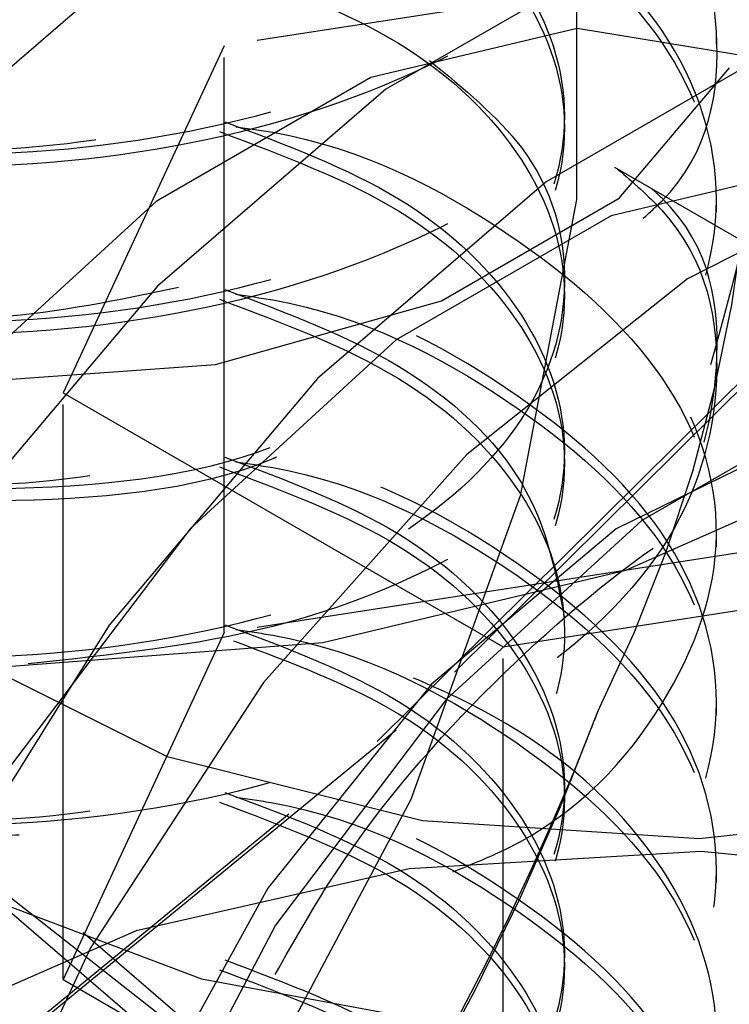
# Model space of a CAD drawing. Header units: inches. Extents: x 1907 to 2452, y -210 to -54.
# Tile 340 of 656: x 1994 to 1994.124, y -192.15 to -191.979. Entities that reach past the tile are written whole.
import ezdxf

# ---------------------------------------------------------------- set-up
doc = ezdxf.new("R2010")
doc.units = ezdxf.units.IN
doc.header["$LTSCALE"] = 0.5
doc.header["$MEASUREMENT"] = 0
doc.linetypes.add('HIDDEN', pattern=[0.22499999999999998, 0.15, -0.075])
doc.layers.add('SID-M-H', color=4, linetype='HIDDEN')

msp = doc.modelspace()

# ---------------------------------------------------------------- linework, layer by layer
at = {"layer": 'SID-M-H'}
for p, q in [((1994.190458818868, -192.0543045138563), (1993.946868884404, -191.9136830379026)), ((1994.097182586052, -191.9626003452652), (1994.097182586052, -192.0098744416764)), ((1994.02227386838, -191.9665950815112), (1993.982525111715, -192.0008549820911)), ((1994.140467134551, -191.9669449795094), (1994.035902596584, -191.9831194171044)), ((1994.104970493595, -191.9670684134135), (1994.06403214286, -191.9907016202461)), ((1994.097270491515, -191.9800921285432), (1994.061423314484, -191.9886315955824)), ((1994.128700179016, -191.9852727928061), (1994.097270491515, -191.9800921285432)), ((1994.121498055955, -191.982833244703), (1994.121498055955, -191.9807068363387)), ((1994.035902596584, -191.9831194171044), (1994.007884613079, -192.0434832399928)), ((1994.035902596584, -192.0851870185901), (1994.035902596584, -191.9831194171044)), ((1994.132809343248, -191.9831394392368), (1994.091870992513, -192.0067726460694)), ((1994.104587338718, -192.0096568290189), (1994.123789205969, -191.9869820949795)), ((1994.061423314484, -191.9886315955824), (1994.024062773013, -192.0101993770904)), ((1994.06403214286, -191.9907016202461), (1994.024283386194, -192.0249615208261)), ((1994.139028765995, -192.0041986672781), (1994.103181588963, -192.0127381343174)), ((1994.155471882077, -192.0039602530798), (1994.116470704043, -192.0236416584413)), ((1994.091870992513, -192.0067726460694), (1994.052122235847, -192.0410325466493)), ((1994.024062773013, -192.0101993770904), (1993.988215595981, -192.0430481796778)), ((1994.073672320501, -192.0275036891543), (1994.104587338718, -192.0096568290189)), ((1994.097182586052, -192.0098744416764), (1994.087385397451, -192.0614306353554)), ((1994.121498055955, -192.0119954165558), (1994.121498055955, -192.0098690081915)), ((1994.103181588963, -192.0127381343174), (1994.065821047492, -192.0343059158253)), ((1994.146957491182, -192.0216799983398), (1994.065790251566, -192.1021704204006)), ((1994.06250204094, -192.104142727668), (1994.14350018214, -192.0238199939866)), ((1994.116470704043, -192.0236416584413), (1994.078084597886, -192.0542572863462)), ((1994.024283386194, -192.0249615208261), (1993.988034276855, -192.0678570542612)), ((1994.034394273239, -192.0385886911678), (1994.073672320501, -192.0275036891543)), ((1994.065821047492, -192.0343059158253), (1994.029973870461, -192.0671547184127)), ((1993.991009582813, -192.0417106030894), (1994.034394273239, -192.0385886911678)), ((1994.121498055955, -192.0411575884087), (1994.121498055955, -192.0390311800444)), ((1994.052122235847, -192.0410325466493), (1994.015873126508, -192.0839280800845)), ((1994.007884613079, -192.0434832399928), (1994.084431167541, -192.0876726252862)), ((1994.007884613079, -192.1455508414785), (1994.007884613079, -192.0434832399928)), ((1994.143964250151, -192.0452435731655), (1994.108554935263, -192.0656849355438)), ((1994.136925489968, -192.0510461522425), (1994.104083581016, -192.0671633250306)), ((1994.078084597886, -192.0542572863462), (1994.042725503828, -192.0938834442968)), ((1994.105748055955, -192.0743432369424), (1994.151000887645, -192.0542976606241)), ((1994.087385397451, -192.0614306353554), (1994.068360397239, -192.1142726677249)), ((1994.029973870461, -192.0671547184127), (1993.99854418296, -192.1086233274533)), ((1994.104083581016, -192.0671633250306), (1994.071975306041, -192.0941617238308)), ((1994.108554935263, -192.0656849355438), (1994.074579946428, -192.0968181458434)), ((1994.121498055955, -192.0703197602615), (1994.121498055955, -192.0681933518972)), ((1994.140467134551, -192.0690125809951), (1994.035902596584, -192.0851870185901)), ((1994.084431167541, -192.0876726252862), (1994.188995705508, -192.0714981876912)), ((1994.05305001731, -192.0869444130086), (1994.105748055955, -192.0743432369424)), ((1994.015873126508, -192.0839280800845), (1993.985230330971, -192.1329663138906)), ((1994.035902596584, -192.0851870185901), (1994.007884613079, -192.1455508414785)), ((1993.996498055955, -192.0912424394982), (1994.05305001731, -192.0869444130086)), ((1994.084431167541, -192.1897402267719), (1994.084431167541, -192.0876726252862)), ((1993.989278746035, -192.0884993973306), (1994.025993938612, -192.1067393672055)), ((1994.043647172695, -192.1665851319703), (1993.947977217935, -192.0915916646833)), ((1994.042725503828, -192.0938834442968), (1994.012615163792, -192.1400302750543)), ((1994.071975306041, -192.0941617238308), (1994.043453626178, -192.1296424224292)), ((1994.074579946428, -192.0968181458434), (1994.044791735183, -192.1361209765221)), ((1994.121498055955, -192.0994819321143), (1994.121498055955, -192.09735552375)), ((1994.065790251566, -192.1021704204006), (1993.972937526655, -192.178334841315)), ((1993.969842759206, -192.1801484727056), (1994.06250204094, -192.104142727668)), ((1994.025993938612, -192.1067393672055), (1994.070391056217, -192.117921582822)), ((1994.068360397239, -192.1142726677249), (1994.041213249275, -192.1653295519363)), ((1994.118525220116, -192.1210524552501), (1994.166119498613, -192.115853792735)), ((1994.070391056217, -192.117921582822), (1994.118525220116, -192.1210524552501)), ((1994.118850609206, -192.1232656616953), (1994.068055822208, -192.1262801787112)), ((1994.169170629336, -192.1282742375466), (1994.118850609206, -192.1232656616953)), ((1994.087202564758, -192.2026046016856), (1993.99721006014, -192.1253044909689)), ((1994.068055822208, -192.1262801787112), (1994.020553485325, -192.1370942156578)), ((1994.121498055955, -192.1286441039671), (1994.121498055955, -192.1265176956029)), ((1993.989223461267, -192.1293053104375), (1994.031921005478, -192.1454724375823)), ((1993.994064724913, -192.1298313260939), (1994.083869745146, -192.2069703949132)), ((1994.043453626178, -192.1296424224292), (1994.02105281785, -192.1704528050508)), ((1994.020553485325, -192.1370942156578), (1993.979866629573, -192.1549057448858)), ((1994.044791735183, -192.1361209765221), (1994.021603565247, -192.1804093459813)), ((1994.012615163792, -192.1400302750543), (1993.989645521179, -192.1897982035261)), ((1994.007884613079, -192.1455508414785), (1994.084431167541, -192.1897402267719)), ((1994.031921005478, -192.1454724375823), (1994.080590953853, -192.1543898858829))]:
    msp.add_line(p, q, dxfattribs=at)
for centre, radius, start, end in [((1993.871156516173, -191.9841123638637), 0.2568170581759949, 333.4364295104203, 26.5635704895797), ((1993.695760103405, -191.9496917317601), 0.4317284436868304, 302.6379705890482, 339.772886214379)]:
    msp.add_arc(centre, radius, start, end, dxfattribs=at)
for points, knots in [([(1993.941127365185, -191.8783313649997), (1993.929474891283, -191.8816419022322), (1993.903510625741, -191.889018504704), (1993.878174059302, -191.9106302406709), (1993.868198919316, -191.9369159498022), (1993.878018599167, -191.9634874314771), (1993.905805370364, -191.9856688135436), (1993.947418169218, -191.9999001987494), (1993.996497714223, -192.0037126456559), (1994.045579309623, -191.9962532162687), (1994.087185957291, -191.9783851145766), (1994.114995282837, -191.9525259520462), (1994.124730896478, -191.9224306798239), (1994.115069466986, -191.8920462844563), (1994.086889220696, -191.8670544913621), (1994.058493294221, -191.8521855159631), (1994.040541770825, -191.8496448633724), (1994.038629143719, -191.8493741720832)], [0, 0, 0, 0, 0.0584340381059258, 0.1302038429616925, 0.2019736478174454, 0.2737434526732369, 0.3455132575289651, 0.4172830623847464, 0.4890528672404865, 0.5608226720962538, 0.6325924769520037, 0.7043622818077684, 0.7761320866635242, 0.847901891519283, 0.9196716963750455, 0.9914415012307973, 1, 1, 1, 1]), ([(1994.037919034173, -191.8513919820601), (1994.040071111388, -191.8516939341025), (1994.058272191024, -191.8542476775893), (1994.086898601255, -191.8691640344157), (1994.115066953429, -191.8941772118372), (1994.124731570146, -191.9245558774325), (1994.114995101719, -191.9546526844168), (1994.087186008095, -191.9805114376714), (1994.045579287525, -191.9983796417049), (1993.996497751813, -192.005839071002), (1993.947418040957, -192.0020265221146), (1993.905805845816, -191.9877955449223), (1993.878016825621, -191.9656126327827), (1993.86820553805, -191.9390468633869), (1993.878149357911, -191.9127398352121), (1993.904089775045, -191.8907844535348), (1993.930885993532, -191.8832194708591), (1993.943343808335, -191.879702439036)], [0, 0, 0, 0, 0.009576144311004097, 0.080989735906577, 0.1524033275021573, 0.2238169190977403, 0.2952305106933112, 0.3666441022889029, 0.4380576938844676, 0.5094712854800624, 0.5808848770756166, 0.6522984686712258, 0.7237120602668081, 0.7951256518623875, 0.8665392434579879, 0.9379528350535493, 1, 1, 1, 1]), ([(1993.941127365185, -191.9074935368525), (1993.929474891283, -191.910804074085), (1993.903510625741, -191.9181806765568), (1993.878174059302, -191.9397924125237), (1993.868198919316, -191.966078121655), (1993.878018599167, -191.99264960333), (1993.905805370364, -192.0148309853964), (1993.947418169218, -192.0290623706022), (1993.996497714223, -192.0328748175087), (1994.045579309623, -192.0254153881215), (1994.087185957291, -192.0075472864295), (1994.114995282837, -191.9816881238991), (1994.124730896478, -191.9515928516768), (1994.115069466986, -191.9212084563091), (1994.086889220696, -191.8962166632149), (1994.058493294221, -191.8813476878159), (1994.040541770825, -191.8788070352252), (1994.038629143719, -191.878536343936)], [0, 0, 0, 0, 0.05843403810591, 0.1302038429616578, 0.2019736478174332, 0.2737434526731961, 0.3455132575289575, 0.4172830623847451, 0.4890528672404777, 0.5608226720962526, 0.6325924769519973, 0.7043622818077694, 0.7761320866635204, 0.8479018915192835, 0.9196716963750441, 0.9914415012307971, 1, 1, 1, 1]), ([(1994.037919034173, -191.880554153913), (1994.040071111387, -191.8808561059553), (1994.058272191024, -191.8834098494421), (1994.08689860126, -191.8983262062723), (1994.115066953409, -191.9233393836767), (1994.124731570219, -191.9537180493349), (1994.114995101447, -191.9838148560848), (1994.087186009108, -192.0096736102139), (1994.045579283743, -192.0275418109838), (1993.996497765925, -192.0350012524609), (1993.947417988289, -192.0311886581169), (1993.905806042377, -192.0169578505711), (1993.878016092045, -191.9947743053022), (1993.868208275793, -191.9682108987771), (1993.878139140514, -191.941895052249), (1993.904340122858, -191.9197903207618), (1993.931496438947, -191.912143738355), (1993.944303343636, -191.9085376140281)], [0, 0, 0, 0, 0.009559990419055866, 0.08085311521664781, 0.1521462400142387, 0.2234393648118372, 0.2947324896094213, 0.3660256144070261, 0.4373187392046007, 0.5086118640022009, 0.5799049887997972, 0.6511981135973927, 0.7224912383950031, 0.7937843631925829, 0.8650774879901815, 0.9363706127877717, 1, 1, 1, 1]), ([(1994.035059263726, -191.8792880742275), (1994.046107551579, -191.8834309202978), (1994.068500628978, -191.8918277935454), (1994.089867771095, -191.9128992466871), (1994.097666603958, -191.9369358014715), (1994.089940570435, -191.9611390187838), (1994.068021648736, -191.98189566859), (1994.035205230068, -191.9963785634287), (1993.996497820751, -192.0026449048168), (1993.957791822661, -192.0000243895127), (1993.924971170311, -191.9891839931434), (1993.903067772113, -191.9720831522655), (1993.895283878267, -191.9514858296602), (1993.903298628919, -191.9312415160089), (1993.92091862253, -191.9158202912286), (1993.938191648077, -191.910924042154), (1993.944303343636, -191.9091916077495)], [0, 0, 0, 0, 0.07202371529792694, 0.1459803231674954, 0.2199369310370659, 0.2938935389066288, 0.3678501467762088, 0.4418067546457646, 0.5157633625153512, 0.5897199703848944, 0.6636765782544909, 0.7376331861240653, 0.8115897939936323, 0.8855464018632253, 0.959503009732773, 1, 1, 1, 1]), ([(1993.961669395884, -192.0186033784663), (1993.963048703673, -192.0151043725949), (1993.982691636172, -191.9652744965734), (1994.010758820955, -191.9215342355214), (1994.036855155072, -191.8808653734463)], [0, 0, 0, 0, 0.07021903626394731, 1, 1, 1, 1]), ([(1994.035059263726, -191.8814144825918), (1994.046108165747, -191.8855580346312), (1994.068502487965, -191.893956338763), (1994.089860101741, -191.9150168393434), (1994.097695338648, -191.9390952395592), (1994.08983330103, -191.9631421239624), (1994.069246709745, -191.9836602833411), (1994.047925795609, -191.9917177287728), (1994.037919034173, -191.9954994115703)], [0, 0, 0, 0, 0.1662363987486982, 0.3369340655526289, 0.5076317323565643, 0.678329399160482, 0.8490270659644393, 0.9999999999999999, 0.9999999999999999, 0.9999999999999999, 0.9999999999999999]), ([(1994.10878844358, -192.0131191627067), (1994.109885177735, -192.0121368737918), (1994.120284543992, -192.00282269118), (1994.123693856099, -191.9804039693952), (1994.115348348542, -191.9504650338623), (1994.086810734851, -191.9253522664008), (1994.058495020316, -191.9105104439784), (1994.040541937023, -191.9079692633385), (1994.038629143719, -191.9076985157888)], [0, 0, 0, 0, 0.02782417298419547, 0.2638321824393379, 0.4998401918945, 0.7358482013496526, 0.9718562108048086, 1, 1, 1, 1]), ([(1994.035059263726, -191.9092789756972), (1994.038177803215, -191.909702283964), (1994.057381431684, -191.9123089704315), (1994.086998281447, -191.927439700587), (1994.114826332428, -191.9524666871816), (1994.125507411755, -191.9828212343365), (1994.116608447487, -192.0020573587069), (1994.112213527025, -192.011557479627)], [0, 0, 0, 0, 0.04649734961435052, 0.2863256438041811, 0.526153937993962, 0.7659822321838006, 1, 1, 1, 1]), ([(1993.941127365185, -191.9658178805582), (1993.929474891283, -191.9691284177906), (1993.903510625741, -191.9765050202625), (1993.878174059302, -191.9981167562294), (1993.868198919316, -192.0244024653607), (1993.878018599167, -192.0509739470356), (1993.905805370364, -192.073155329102), (1993.947418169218, -192.0873867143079), (1993.996497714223, -192.0911991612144), (1994.045579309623, -192.0837397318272), (1994.087185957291, -192.0658716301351), (1994.114995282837, -192.0400124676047), (1994.124730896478, -192.0099171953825), (1994.115069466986, -191.9795328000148), (1994.086889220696, -191.9545410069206), (1994.058493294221, -191.9396720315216), (1994.040541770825, -191.9371313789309), (1994.038629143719, -191.9368606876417)], [0, 0, 0, 0, 0.05843403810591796, 0.1302038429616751, 0.2019736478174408, 0.2737434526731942, 0.3455132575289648, 0.4172830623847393, 0.4890528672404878, 0.5608226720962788, 0.6325924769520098, 0.7043622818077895, 0.7761320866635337, 0.847901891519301, 0.9196716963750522, 0.991441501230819, 1, 1, 1, 1]), ([(1993.941127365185, -191.9366557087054), (1993.929474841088, -191.9399661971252), (1993.903510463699, -191.9473426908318), (1993.878174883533, -191.9689553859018), (1993.868195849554, -191.9952373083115), (1993.878030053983, -192.021822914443), (1993.905762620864, -192.0439515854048), (1993.947577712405, -192.0583796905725), (1993.995902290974, -192.0614579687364), (1994.032852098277, -192.0580979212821), (1994.048027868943, -192.051284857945), (1994.049843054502, -192.0504699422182)], [0, 0, 0, 0, 0.102412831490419, 0.2281982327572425, 0.3539836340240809, 0.479769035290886, 0.6055544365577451, 0.7313398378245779, 0.8571252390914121, 0.9829106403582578, 1, 1, 1, 1]), ([(1994.045015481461, -192.0546754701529), (1994.044788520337, -192.0547737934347), (1994.031065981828, -192.0607186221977), (1993.995777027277, -192.0634436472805), (1993.947611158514, -192.0605437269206), (1993.905754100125, -192.0460682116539), (1993.878030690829, -192.0239508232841), (1993.868201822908, -191.9973674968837), (1993.878150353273, -191.9710651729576), (1993.904089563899, -191.9491085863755), (1993.930885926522, -191.9415437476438), (1993.943343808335, -191.9380267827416)], [0, 0, 0, 0, 0.002132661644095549, 0.1289451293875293, 0.255757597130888, 0.3825700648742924, 0.5093825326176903, 0.6361950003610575, 0.7630074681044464, 0.8898199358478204, 1, 1, 1, 1]), ([(1994.027957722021, -192.0251935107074), (1994.017538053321, -192.0273745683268), (1993.994623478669, -192.03217107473), (1993.957714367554, -192.0290398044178), (1993.924992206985, -192.0183856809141), (1993.903061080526, -192.0012340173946), (1993.895289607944, -191.98065371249), (1993.903282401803, -191.9603921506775), (1993.921182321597, -191.944827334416), (1993.938829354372, -191.9398509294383), (1993.945298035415, -191.9380267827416)], [0, 0, 0, 0, 0.1124995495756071, 0.2474051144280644, 0.3823106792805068, 0.5172162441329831, 0.6521218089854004, 0.7870273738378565, 0.9219329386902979, 1, 1, 1, 1]), ([(1994.035995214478, -191.9380267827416), (1994.046702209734, -191.9420514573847), (1994.068744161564, -191.950336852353), (1994.089858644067, -191.9712298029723), (1994.097669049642, -191.9952584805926), (1994.089939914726, -192.0194638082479), (1994.068021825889, -192.0402198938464), (1994.035205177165, -192.0547029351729), (1993.996497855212, -192.0609692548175), (1993.957791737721, -192.0583486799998), (1993.924971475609, -192.0475085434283), (1993.90306663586, -192.0304067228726), (1993.89528811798, -192.0098130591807), (1993.903282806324, -191.9895550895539), (1993.921182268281, -191.9739894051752), (1993.93882934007, -191.9690130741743), (1993.945298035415, -191.9671889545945)], [0, 0, 0, 0, 0.06984989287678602, 0.1437964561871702, 0.2177430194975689, 0.2916895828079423, 0.3656361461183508, 0.4395827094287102, 0.5135292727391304, 0.5874758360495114, 0.6614223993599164, 0.7353689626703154, 0.8093155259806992, 0.8832620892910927, 0.9572086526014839, 1, 1, 1, 1]), ([(1994.037919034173, -191.9388784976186), (1994.040071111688, -191.9391804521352), (1994.058272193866, -191.9417342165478), (1994.086898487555, -191.9566496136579), (1994.1150673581, -191.9816670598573), (1994.12473006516, -192.0120299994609), (1994.115000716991, -192.0421854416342), (1994.087165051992, -192.0678253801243), (1994.047184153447, -192.0858229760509), (1994.016311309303, -192.0890978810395), (1994.001776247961, -192.0906397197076)], [0, 0, 0, 0, 0.01909152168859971, 0.1614655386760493, 0.3038395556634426, 0.4462135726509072, 0.5885875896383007, 0.7309616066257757, 0.8733356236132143, 1, 1, 1, 1]), ([(1994.035059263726, -191.9397388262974), (1994.046108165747, -191.9438823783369), (1994.068502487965, -191.9522806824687), (1994.089860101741, -191.973341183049), (1994.097695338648, -191.9974195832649), (1994.08983330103, -192.021466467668), (1994.069246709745, -192.0419846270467), (1994.047925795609, -192.0500420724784), (1994.037919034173, -192.0538237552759)], [0, 0, 0, 0, 0.1662363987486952, 0.336934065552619, 0.5076317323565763, 0.6783293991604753, 0.8490270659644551, 1, 1, 1, 1]), ([(1994.140517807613, -191.9407085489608), (1994.136158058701, -191.9676099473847), (1994.127358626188, -192.0219059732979), (1994.109748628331, -192.0731192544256), (1994.100863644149, -192.0989585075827)], [0, 0, 0, 0, 0.4954579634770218, 1, 1, 1, 1]), ([(1994.035059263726, -191.9689009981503), (1994.046108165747, -191.9730445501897), (1994.068502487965, -191.9814428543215), (1994.089860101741, -192.0025033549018), (1994.097695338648, -192.0265817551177), (1994.08983330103, -192.0506286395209), (1994.069246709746, -192.0711467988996), (1994.047925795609, -192.0792042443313), (1994.037919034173, -192.0829859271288)], [0, 0, 0, 0, 0.166236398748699, 0.3369340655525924, 0.5076317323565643, 0.6783293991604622, 0.8490270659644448, 1, 1, 1, 1]), ([(1994.071611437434, -191.9856953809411), (1994.077547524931, -191.9905642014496), (1994.091429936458, -192.0019506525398), (1994.097395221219, -192.0245609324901), (1994.090013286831, -192.048588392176), (1994.068002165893, -192.0693921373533), (1994.035210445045, -192.0838624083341), (1993.996496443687, -192.0901321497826), (1993.957792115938, -192.0875106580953), (1993.924971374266, -192.0766707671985), (1993.903066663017, -192.0595688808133), (1993.895288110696, -192.0389752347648), (1993.903282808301, -192.0187172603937), (1993.92118226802, -192.0031515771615), (1993.93882934, -191.9981752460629), (1993.945298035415, -191.9963511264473)], [0, 0, 0, 0, 0.0606069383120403, 0.1417382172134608, 0.2228694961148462, 0.3040007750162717, 0.3851320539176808, 0.4662633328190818, 0.5473946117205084, 0.6285258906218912, 0.7096571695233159, 0.7907884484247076, 0.8719197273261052, 0.9530510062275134, 1, 1, 1, 1]), ([(1993.941127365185, -191.994980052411), (1993.929474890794, -191.9982905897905), (1993.903510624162, -192.0056671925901), (1993.878174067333, -192.0272789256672), (1993.868198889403, -192.0535646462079), (1993.878018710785, -192.0801360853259), (1993.905804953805, -192.1023176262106), (1993.947419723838, -192.1165484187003), (1993.996491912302, -192.1203630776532), (1994.045600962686, -192.1128953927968), (1994.087105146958, -192.0950581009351), (1994.115296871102, -192.0690839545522), (1994.123605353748, -192.0394178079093), (1994.1206258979, -192.0174353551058), (1994.110876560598, -192.0085520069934), (1994.110309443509, -192.0080352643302)], [0, 0, 0, 0, 0.06855762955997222, 0.1527614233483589, 0.2369652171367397, 0.32116901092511, 0.4053728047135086, 0.4895765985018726, 0.573780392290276, 0.6579841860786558, 0.7421879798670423, 0.8263917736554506, 0.9105955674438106, 0.9947993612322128, 1, 1, 1, 1]), ([(1994.075661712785, -192.1268369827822), (1994.078814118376, -192.1255655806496), (1994.095824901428, -192.1187049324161), (1994.114407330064, -192.0978721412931), (1994.124888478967, -192.0683660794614), (1994.115027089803, -192.0378236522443), (1994.086901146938, -192.0128747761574), (1994.058493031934, -191.9979961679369), (1994.040541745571, -191.9954557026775), (1994.038629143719, -191.9951850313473)], [0, 0, 0, 0, 0.04254436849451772, 0.2295748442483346, 0.4166053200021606, 0.6036357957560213, 0.790666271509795, 0.9776967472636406, 1, 1, 1, 1]), ([(1994.104301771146, -192.0045671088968), (1994.107019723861, -192.0069047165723), (1994.11932563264, -192.0174885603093), (1994.123981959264, -192.0414324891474), (1994.115195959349, -192.0712402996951), (1994.087132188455, -192.0971764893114), (1994.045593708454, -192.1150239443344), (1993.996493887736, -192.1224889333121), (1993.947419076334, -192.1186748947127), (1993.905805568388, -192.1044443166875), (1993.878016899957, -192.0822612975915), (1993.868205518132, -192.0556955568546), (1993.878149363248, -192.0293885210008), (1993.904089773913, -192.0074331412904), (1993.930885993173, -191.9998681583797), (1993.943343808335, -191.9963511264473)], [0, 0, 0, 0, 0.02332688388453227, 0.1056157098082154, 0.1879045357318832, 0.270193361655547, 0.3524821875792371, 0.4347710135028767, 0.5170598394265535, 0.5993486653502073, 0.6816374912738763, 0.7639263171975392, 0.8462151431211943, 0.9285039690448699, 1, 1, 1, 1]), ([(1994.035995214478, -191.9963511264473), (1994.046702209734, -192.0003758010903), (1994.068744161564, -192.0086611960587), (1994.089858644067, -192.029554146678), (1994.097669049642, -192.0535828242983), (1994.089939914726, -192.0777881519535), (1994.068021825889, -192.0985442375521), (1994.035205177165, -192.1130272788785), (1993.996497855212, -192.1192935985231), (1993.957791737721, -192.1166730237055), (1993.924971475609, -192.1058328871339), (1993.90306663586, -192.0887310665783), (1993.89528811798, -192.0681374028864), (1993.903282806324, -192.0478794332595), (1993.921182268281, -192.0323137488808), (1993.93882934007, -192.0273374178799), (1993.945298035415, -192.0255132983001)], [0, 0, 0, 0, 0.06984989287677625, 0.1437964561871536, 0.2177430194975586, 0.2916895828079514, 0.3656361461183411, 0.4395827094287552, 0.5135292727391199, 0.5874758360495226, 0.6614223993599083, 0.7353689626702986, 0.8093155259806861, 0.8832620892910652, 0.9572086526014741, 0.9999999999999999, 0.9999999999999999, 0.9999999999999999, 0.9999999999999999]), ([(1994.035059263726, -191.9980631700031), (1994.046108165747, -192.0022067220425), (1994.068502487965, -192.0106050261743), (1994.089860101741, -192.0316655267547), (1994.097695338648, -192.0557439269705), (1994.08983330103, -192.0797908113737), (1994.069246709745, -192.1003089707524), (1994.047925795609, -192.1083664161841), (1994.037919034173, -192.1121480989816)], [0, 0, 0, 0, 0.1662363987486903, 0.3369340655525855, 0.5076317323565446, 0.6783293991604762, 0.8490270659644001, 1, 1, 1, 1]), ([(1994.037919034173, -191.9972028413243), (1994.040071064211, -191.997504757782), (1994.058271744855, -192.000058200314), (1994.086916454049, -192.0149883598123), (1994.115003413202, -192.0399401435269), (1994.124967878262, -192.0705449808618), (1994.114113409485, -192.0997984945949), (1994.098252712, -192.1192617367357), (1994.08453419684, -192.1251425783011), (1994.084357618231, -192.1252182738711)], [0, 0, 0, 0, 0.02605219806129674, 0.2203350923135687, 0.4146179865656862, 0.6089008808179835, 0.8031837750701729, 0.9974666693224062, 1, 1, 1, 1]), ([(1993.941127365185, -192.0533043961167), (1993.929474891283, -192.0566149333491), (1993.903510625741, -192.063991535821), (1993.878174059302, -192.0856032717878), (1993.868198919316, -192.1118889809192), (1993.878018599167, -192.1384604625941), (1993.905805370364, -192.1606418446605), (1993.947418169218, -192.1748732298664), (1993.996497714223, -192.1786856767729), (1994.045579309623, -192.1712262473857), (1994.087185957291, -192.1533581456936), (1994.114995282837, -192.1274989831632), (1994.124730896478, -192.0974037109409), (1994.115069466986, -192.0670193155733), (1994.086889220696, -192.0420275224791), (1994.058493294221, -192.02715854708), (1994.040541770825, -192.0246178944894), (1994.038629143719, -192.0243472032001)], [0, 0, 0, 0, 0.05843403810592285, 0.1302038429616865, 0.2019736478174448, 0.2737434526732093, 0.3455132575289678, 0.4172830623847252, 0.4890528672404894, 0.5608226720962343, 0.6325924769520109, 0.7043622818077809, 0.7761320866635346, 0.8479018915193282, 0.9196716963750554, 0.9914415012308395, 1, 1, 1, 1]), ([(1994.035995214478, -192.0255132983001), (1994.046649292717, -192.029538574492), (1994.068582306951, -192.0378252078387), (1994.090550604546, -192.0587084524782), (1994.093569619, -192.0747524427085), (1994.095079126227, -192.0827744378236)], [0, 0, 0, 0, 0.3207905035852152, 0.6603952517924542, 1, 1, 1, 1]), ([(1994.037919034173, -192.0263650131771), (1994.040071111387, -192.0266669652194), (1994.058272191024, -192.0292207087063), (1994.086898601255, -192.0441370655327), (1994.115066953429, -192.0691502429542), (1994.124731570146, -192.0995289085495), (1994.114995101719, -192.1296257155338), (1994.087186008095, -192.1554844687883), (1994.045579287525, -192.1733526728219), (1993.996497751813, -192.1808121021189), (1993.947418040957, -192.1769995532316), (1993.905805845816, -192.1627685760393), (1993.878016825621, -192.1405856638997), (1993.86820553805, -192.1140198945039), (1993.878149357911, -192.087712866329), (1993.904089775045, -192.0657574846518), (1993.930885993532, -192.0581925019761), (1993.943343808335, -192.0546754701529)], [0, 0, 0, 0, 0.009576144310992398, 0.08098973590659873, 0.1524033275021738, 0.223816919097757, 0.2952305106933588, 0.3666441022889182, 0.4380576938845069, 0.5094712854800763, 0.5808848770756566, 0.6522984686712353, 0.7237120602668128, 0.7951256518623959, 0.8665392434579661, 0.9379528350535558, 1, 1, 1, 1]), ([(1994.035059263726, -192.0272253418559), (1994.046104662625, -192.0313665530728), (1994.068491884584, -192.0397601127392), (1994.089903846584, -192.0608569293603), (1994.09753144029, -192.0847965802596), (1994.090472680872, -192.1092663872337), (1994.074429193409, -192.1221478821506), (1994.066454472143, -192.1285508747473)], [0, 0, 0, 0, 0.1962562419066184, 0.3977793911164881, 0.5993025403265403, 0.8008256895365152, 1, 1, 1, 1]), ([(1994.044751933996, -192.1447014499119), (1994.048186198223, -192.1386430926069), (1994.058901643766, -192.1197400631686), (1994.082476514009, -192.0929492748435), (1994.112254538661, -192.0676460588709), (1994.141933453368, -192.0521130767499), (1994.167570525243, -192.0476894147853), (1994.18281949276, -192.0489355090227), (1994.188585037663, -192.0538679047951), (1994.189531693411, -192.0546777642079)], [0, 0, 0, 0, 0.08428107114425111, 0.2629702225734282, 0.4403928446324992, 0.6157895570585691, 0.789684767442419, 0.9654679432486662, 1, 1, 1, 1]), ([(1993.934627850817, -192.0846815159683), (1993.925327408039, -192.0873800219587), (1993.9018042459, -192.0942052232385), (1993.878256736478, -192.1148217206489), (1993.868176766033, -192.1410360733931), (1993.878024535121, -192.1676266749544), (1993.90580377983, -192.1898029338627), (1993.9474185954, -192.2040356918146), (1993.996497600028, -192.2078477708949), (1994.045579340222, -192.2003884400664), (1994.087185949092, -192.1825203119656), (1994.114995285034, -192.1566611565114), (1994.124730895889, -192.126565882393), (1994.115069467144, -192.0961814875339), (1994.086889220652, -192.0711896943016), (1994.058493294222, -192.0563207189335), (1994.040541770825, -192.0537800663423), (1994.038629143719, -192.053509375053)], [0, 0, 0, 0, 0.04747743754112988, 0.1200823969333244, 0.1926873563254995, 0.2652923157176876, 0.3378972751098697, 0.4105022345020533, 0.4831071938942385, 0.5557121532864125, 0.6283171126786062, 0.7009220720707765, 0.7735270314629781, 0.8461319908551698, 0.9187369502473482, 0.9913419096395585, 1, 1, 1, 1]), ([(1994.035995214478, -192.0546754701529), (1994.046702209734, -192.058700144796), (1994.068744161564, -192.0669855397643), (1994.089858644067, -192.0878784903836), (1994.097669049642, -192.111907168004), (1994.089939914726, -192.1361124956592), (1994.068021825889, -192.1568685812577), (1994.035205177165, -192.1713516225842), (1993.996497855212, -192.1776179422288), (1993.957791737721, -192.1749973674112), (1993.924971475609, -192.1641572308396), (1993.90306663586, -192.1470554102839), (1993.89528811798, -192.126461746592), (1993.903282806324, -192.1062037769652), (1993.921182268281, -192.0906380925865), (1993.93882934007, -192.0856617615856), (1993.945298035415, -192.0838376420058)], [0, 0, 0, 0, 0.06984989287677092, 0.1437964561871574, 0.2177430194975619, 0.2916895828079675, 0.3656361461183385, 0.4395827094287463, 0.5135292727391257, 0.5874758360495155, 0.6614223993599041, 0.7353689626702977, 0.8093155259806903, 0.8832620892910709, 0.9572086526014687, 0.9999999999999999, 0.9999999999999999, 0.9999999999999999, 0.9999999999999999]), ([(1994.037919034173, -192.0555271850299), (1994.040071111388, -192.0558291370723), (1994.058272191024, -192.0583828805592), (1994.086898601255, -192.0732992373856), (1994.115066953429, -192.098312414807), (1994.124731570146, -192.1286910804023), (1994.114995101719, -192.1587878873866), (1994.087186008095, -192.1846466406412), (1994.045579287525, -192.2025148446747), (1993.996497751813, -192.2099742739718), (1993.947418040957, -192.2061617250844), (1993.905805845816, -192.1919307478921), (1993.878016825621, -192.1697478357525), (1993.86820553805, -192.1431820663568), (1993.878149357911, -192.1168750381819), (1993.904089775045, -192.0949196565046), (1993.930885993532, -192.0873546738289), (1993.943343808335, -192.0838376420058)], [0, 0, 0, 0, 0.009576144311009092, 0.08098973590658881, 0.1524033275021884, 0.2238169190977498, 0.2952305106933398, 0.3666441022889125, 0.4380576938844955, 0.509471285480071, 0.5808848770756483, 0.6522984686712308, 0.7237120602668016, 0.7951256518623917, 0.8665392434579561, 0.9379528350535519, 1, 1, 1, 1]), ([(1994.035059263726, -192.0563875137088), (1994.046108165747, -192.0605310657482), (1994.068502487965, -192.06892936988), (1994.089860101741, -192.0899898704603), (1994.097695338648, -192.1140682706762), (1994.08983330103, -192.1381151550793), (1994.069246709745, -192.1586333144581), (1994.047925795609, -192.1666907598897), (1994.037919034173, -192.1704724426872)], [0, 0, 0, 0, 0.1662363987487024, 0.3369340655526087, 0.5076317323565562, 0.6783293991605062, 0.8490270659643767, 1, 1, 1, 1]), ([(1994.035995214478, -192.0838376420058), (1994.046702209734, -192.0878623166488), (1994.068744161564, -192.0961477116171), (1994.089858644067, -192.1170406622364), (1994.097669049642, -192.1410693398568), (1994.089939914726, -192.165274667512), (1994.068021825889, -192.1860307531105), (1994.035205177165, -192.200513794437), (1993.996497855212, -192.2067801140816), (1993.957791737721, -192.204159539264), (1993.924971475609, -192.1933194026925), (1993.90306663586, -192.1762175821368), (1993.89528811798, -192.1556239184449), (1993.903282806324, -192.135365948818), (1993.921182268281, -192.1198002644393), (1993.93882934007, -192.1148239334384), (1993.945298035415, -192.1129998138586)], [0, 0, 0, 0, 0.06984989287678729, 0.1437964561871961, 0.2177430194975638, 0.291689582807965, 0.3656361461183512, 0.4395827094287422, 0.5135292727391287, 0.5874758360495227, 0.6614223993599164, 0.7353689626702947, 0.8093155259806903, 0.8832620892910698, 0.9572086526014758, 0.9999999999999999, 0.9999999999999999, 0.9999999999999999, 0.9999999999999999]), ([(1993.941127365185, -192.1116287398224), (1993.929474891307, -192.1149392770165), (1993.903510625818, -192.1223158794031), (1993.878174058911, -192.1439276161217), (1993.868198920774, -192.1702133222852), (1993.878018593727, -192.1967848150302), (1993.905805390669, -192.2189661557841), (1993.947418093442, -192.2331976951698), (1993.996497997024, -192.2370095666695), (1994.045578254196, -192.2295522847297), (1994.087189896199, -192.2116761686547), (1994.114980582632, -192.1858469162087), (1994.124785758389, -192.1556400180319), (1994.114864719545, -192.1256722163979), (1994.088461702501, -192.0999142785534), (1994.061025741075, -192.0898824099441), (1994.047947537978, -192.0851004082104)], [0, 0, 0, 0, 0.05932116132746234, 0.1321805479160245, 0.2050399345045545, 0.2778993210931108, 0.3507587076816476, 0.4236180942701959, 0.4964774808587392, 0.5693368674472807, 0.6421962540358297, 0.7150556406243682, 0.7879150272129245, 0.8607744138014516, 0.9336338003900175, 1, 1, 1, 1]), ([(1994.037919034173, -192.0846893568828), (1994.040071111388, -192.0849913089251), (1994.058272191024, -192.087545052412), (1994.086898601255, -192.1024614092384), (1994.115066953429, -192.1274745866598), (1994.124731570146, -192.1578532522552), (1994.114995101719, -192.1879500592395), (1994.087186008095, -192.213808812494), (1994.045579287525, -192.2316770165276), (1993.996497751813, -192.2391364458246), (1993.947418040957, -192.2353238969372), (1993.905805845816, -192.2210929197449), (1993.878016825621, -192.1989100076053), (1993.86820553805, -192.1723442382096), (1993.878149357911, -192.1460372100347), (1993.904089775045, -192.1240818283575), (1993.930885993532, -192.1165168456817), (1993.943343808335, -192.1129998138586)], [0, 0, 0, 0, 0.009576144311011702, 0.08098973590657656, 0.1524033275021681, 0.2238169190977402, 0.2952305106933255, 0.3666441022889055, 0.4380576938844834, 0.5094712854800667, 0.5808848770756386, 0.6522984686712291, 0.7237120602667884, 0.7951256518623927, 0.8665392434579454, 0.9379528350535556, 1, 1, 1, 1]), ([(1994.03749721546, -192.0866290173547), (1994.047657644, -192.0904642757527), (1994.069137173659, -192.0985721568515), (1994.089835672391, -192.1191686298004), (1994.097701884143, -192.143225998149), (1994.0898315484, -192.167278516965), (1994.069247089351, -192.1877952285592), (1994.047925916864, -192.1958528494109), (1994.037919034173, -192.1996346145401)], [0, 0, 0, 0, 0.1552443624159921, 0.3281924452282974, 0.5011405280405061, 0.6740886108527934, 0.8470366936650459, 1, 1, 1, 1]), ([(1994.100863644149, -192.0989585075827), (1994.09948433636, -192.1024575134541), (1994.079841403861, -192.1522873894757), (1994.051774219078, -192.1960276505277), (1994.025677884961, -192.2366965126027)], [0, 0, 0, 0, 0.07021903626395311, 1, 1, 1, 1]), ([(1993.941127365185, -192.1407909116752), (1993.929474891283, -192.1441014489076), (1993.903510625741, -192.1514780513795), (1993.878174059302, -192.1730897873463), (1993.868198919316, -192.1993754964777), (1993.878018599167, -192.2259469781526), (1993.905805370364, -192.248128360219), (1993.947418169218, -192.2623597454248), (1993.996497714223, -192.2661721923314), (1994.045579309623, -192.2587127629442), (1994.087185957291, -192.2408446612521), (1994.114995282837, -192.2149854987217), (1994.124730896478, -192.1848902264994), (1994.115069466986, -192.1545058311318), (1994.086889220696, -192.1295140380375), (1994.058493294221, -192.1146450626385), (1994.040541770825, -192.1121044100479), (1994.038629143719, -192.1118337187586)], [0, 0, 0, 0, 0.05843403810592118, 0.1302038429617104, 0.2019736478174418, 0.2737434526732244, 0.3455132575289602, 0.4172830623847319, 0.4890528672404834, 0.5608226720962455, 0.6325924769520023, 0.7043622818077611, 0.7761320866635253, 0.8479018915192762, 0.9196716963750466, 0.9914415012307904, 1, 1, 1, 1]), ([(1994.035995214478, -192.1129998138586), (1994.046702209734, -192.1170244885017), (1994.068744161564, -192.12530988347), (1994.089858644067, -192.1462028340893), (1994.097669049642, -192.1702315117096), (1994.089939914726, -192.1944368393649), (1994.068021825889, -192.2151929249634), (1994.035205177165, -192.2296759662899), (1993.996497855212, -192.2359422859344), (1993.957791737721, -192.2333217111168), (1993.924971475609, -192.2224815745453), (1993.90306663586, -192.2053797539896), (1993.89528811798, -192.1847860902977), (1993.903282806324, -192.1645281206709), (1993.921182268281, -192.1489624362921), (1993.93882934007, -192.1439861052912), (1993.945298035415, -192.1421619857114)], [0, 0, 0, 0, 0.06984989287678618, 0.1437964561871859, 0.2177430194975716, 0.2916895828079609, 0.3656361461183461, 0.439582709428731, 0.5135292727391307, 0.587475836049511, 0.6614223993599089, 0.735368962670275, 0.8093155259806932, 0.8832620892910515, 0.9572086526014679, 0.9999999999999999, 0.9999999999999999, 0.9999999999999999, 0.9999999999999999]), ([(1994.037919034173, -192.1138515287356), (1994.040071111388, -192.1141534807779), (1994.058272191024, -192.1167072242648), (1994.086898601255, -192.1316235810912), (1994.115066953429, -192.1566367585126), (1994.124731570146, -192.187015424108), (1994.114995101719, -192.2171122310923), (1994.087186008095, -192.2429709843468), (1994.045579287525, -192.2608391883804), (1993.996497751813, -192.2682986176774), (1993.947418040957, -192.2644860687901), (1993.905805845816, -192.2502550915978), (1993.878016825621, -192.2280721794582), (1993.86820553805, -192.2015064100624), (1993.878149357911, -192.1751993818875), (1993.904089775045, -192.1532440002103), (1993.930885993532, -192.1456790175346), (1993.943343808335, -192.1421619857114)], [0, 0, 0, 0, 0.00957614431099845, 0.08098973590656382, 0.1524033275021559, 0.2238169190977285, 0.2952305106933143, 0.3666441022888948, 0.4380576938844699, 0.5094712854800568, 0.5808848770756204, 0.6522984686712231, 0.723712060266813, 0.7951256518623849, 0.8665392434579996, 0.9379528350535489, 1, 1, 1, 1]), ([(1994.035059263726, -192.1147118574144), (1994.046108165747, -192.1188554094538), (1994.068502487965, -192.1272537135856), (1994.089860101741, -192.148314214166), (1994.097695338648, -192.1723926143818), (1994.08983330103, -192.196439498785), (1994.069246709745, -192.2169576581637), (1994.047925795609, -192.2250151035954), (1994.037919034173, -192.2287967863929)], [0, 0, 0, 0, 0.1662363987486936, 0.3369340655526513, 0.5076317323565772, 0.678329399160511, 0.8490270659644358, 1, 1, 1, 1]), ([(1994.035995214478, -192.1421619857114), (1994.046702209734, -192.1461866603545), (1994.068744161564, -192.1544720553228), (1994.089858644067, -192.1753650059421), (1994.097669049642, -192.1993936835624), (1994.089939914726, -192.2235990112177), (1994.068021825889, -192.2443550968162), (1994.035205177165, -192.2588381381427), (1993.996497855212, -192.2651044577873), (1993.957791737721, -192.2624838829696), (1993.924971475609, -192.2516437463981), (1993.90306663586, -192.2345419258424), (1993.89528811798, -192.2139482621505), (1993.903282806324, -192.1936902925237), (1993.921182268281, -192.178124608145), (1993.93882934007, -192.1731482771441), (1993.945298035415, -192.1713241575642)], [0, 0, 0, 0, 0.06984989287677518, 0.1437964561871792, 0.2177430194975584, 0.2916895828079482, 0.3656361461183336, 0.4395827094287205, 0.5135292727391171, 0.5874758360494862, 0.6614223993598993, 0.7353689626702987, 0.8093155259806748, 0.8832620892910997, 0.9572086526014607, 1, 1, 1, 1]), ([(1994.035059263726, -192.1438740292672), (1994.046108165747, -192.1480175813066), (1994.068502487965, -192.1564158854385), (1994.089860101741, -192.1774763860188), (1994.097695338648, -192.2015547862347), (1994.08983330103, -192.2256016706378), (1994.069246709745, -192.2461198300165), (1994.047925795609, -192.2541772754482), (1994.037919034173, -192.2579589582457)], [0, 0, 0, 0, 0.1662363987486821, 0.3369340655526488, 0.5076317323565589, 0.6783293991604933, 0.849027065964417, 1, 1, 1, 1]), ([(1994.007620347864, -192.2614420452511), (1994.007827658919, -192.2554165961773), (1994.008436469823, -192.2377216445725), (1994.015852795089, -192.204758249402), (1994.028644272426, -192.1703643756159), (1994.04060471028, -192.151308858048), (1994.044751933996, -192.1447014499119)], [0, 0, 0, 0, 0.1687944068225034, 0.4956989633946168, 0.8251360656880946, 1, 1, 1, 1])]:
    msp.add_open_spline(points, degree=3, knots=knots, dxfattribs=at)

doc.saveas('drawing.dxf')
